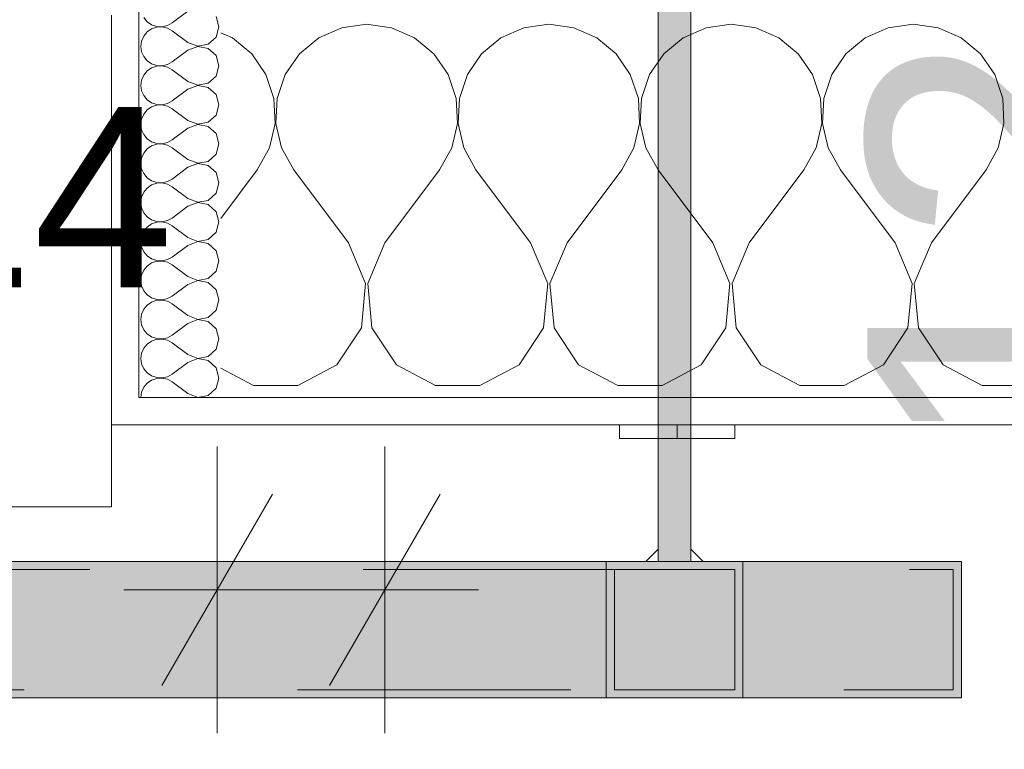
# Model space of a CAD drawing. Header units: metres. Extents: x -4 to 100, y -11 to 17.
# Tile 307 of 656: x 35.806 to 36.167, y -0.274 to -0.007. Entities that reach past the tile are written whole.
import ezdxf

# ---------------------------------------------------------------- set-up
doc = ezdxf.new("R2010")
doc.units = ezdxf.units.M
doc.header["$MEASUREMENT"] = 0
for name, pattern in [('Punktlinie eng', [0.0375, 0.0125, -0.025]), ('Strichlinie eng', [0.115, 0.075, -0.04]), ('Wipeout_Contour', [1, 0, -1])]:
    doc.linetypes.add(name, pattern=pattern)
for name, color, linetype in [('152 - Bemaßung_ Beschriftung.Ausbau', 7, 'Continuous'), ('604 - Struktur.Wand Aussen', 7, 'Continuous'), ('606 - Struktur.Wand Innen Ausbau', 7, 'Continuous'), ('Neubau_301 - Elemente.Linie', 7, 'Continuous')]:
    doc.layers.add(name, color=color, linetype=linetype)
doc.styles.add('ERSTELLTER_STIL_2', font='txt')
doc.dimstyles.new('ERSTELLTER_STIL__3', dxfattribs={"dimtxt": 0.1, "dimasz": 0.0532, "dimexe": 0.18, "dimexo": 0.0625, "dimgap": 0, "dimtad": 1, "dimzin": 0, "dimdsep": 46, "dimtxsty": 'ERSTELLTER_STIL_2', "dimblk": 'ARROWHEAD_2', "dimblk1": 'ARROWHEAD_2', "dimblk2": 'ARROWHEAD_2', "dimcen": 0.09, "dimse1": 1, "dimse2": 1, "dimclrd": 7, "dimclre": 7, "dimclrt": 7, "dimazin": 0, "dimtfac": 1, "dimtdec": 4, "dimtmove": 0, "dimatfit": 3, "dimfxl": 1, "dimtolj": 1, "dimtzin": 0, "dimarcsym": 0})
doc.dimstyles.new('ERSTELLTER_STIL__4', dxfattribs={"dimtxt": 0.1, "dimasz": 0.0532, "dimexe": 0.18, "dimexo": 0.0625, "dimgap": 0, "dimtad": 1, "dimzin": 0, "dimdsep": 46, "dimtxsty": 'ERSTELLTER_STIL_2', "dimblk": 'ARROWHEAD_2', "dimblk1": 'ARROWHEAD_2', "dimblk2": 'ARROWHEAD_2', "dimcen": 0.09, "dimse1": 1, "dimse2": 1, "dimclrd": 7, "dimclre": 7, "dimclrt": 7, "dimazin": 0, "dimtfac": 1, "dimtdec": 4, "dimtmove": 2, "dimatfit": 3, "dimfxl": 1, "dimtolj": 1, "dimtzin": 0, "dimarcsym": 0})
doc.dimstyles.new('ERSTELLTER_STIL__5', dxfattribs={"dimtxt": 0.1, "dimasz": 0.0532, "dimexe": 0.18, "dimexo": 0.0625, "dimgap": 0, "dimtad": 1, "dimtih": 1, "dimtoh": 1, "dimzin": 0, "dimdsep": 46, "dimtxsty": 'ERSTELLTER_STIL_2', "dimblk": 'ARROWHEAD_2', "dimblk1": 'ARROWHEAD_2', "dimblk2": 'ARROWHEAD_2', "dimcen": 0.09, "dimse1": 1, "dimse2": 1, "dimclrd": 7, "dimclre": 7, "dimclrt": 7, "dimazin": 0, "dimtfac": 1, "dimtdec": 4, "dimtmove": 0, "dimatfit": 3, "dimfxl": 1, "dimtolj": 1, "dimtzin": 0, "dimarcsym": 0})
doc.dimstyles.new('ERSTELLTER_STIL__8', dxfattribs={"dimtxt": 0.18, "dimasz": 0.03648, "dimexe": 0.18, "dimexo": 0.0625, "dimgap": 0, "dimtad": 0, "dimtih": 1, "dimtoh": 1, "dimdec": 4, "dimzin": 0, "dimdsep": 46, "dimcen": 0.09, "dimadec": 0, "dimazin": 0, "dimtfac": 1, "dimtdec": 4, "dimtmove": 0, "dimatfit": 3, "dimldrblk": 'ARROWHEAD_11', "dimfxl": 1, "dimtolj": 1, "dimtzin": 0, "dimarcsym": 0})
pattern_1 = [(0, (0, 0), (0, 0.08660254), [0, -0.05]), (0, (0.025, 0.0433), (0, 0.08660254), [0, -0.05])]

# ---------------------------------------------------------------- blocks, each defined once
blk = doc.blocks.new('*X127')
at = {"layer": '604 - Struktur.Wand Aussen', "color": 7, "linetype": 'Continuous', "lineweight": 5}
for p, q in [((35.92422, -0.0096), (35.91581, -0.01331)), ((35.93333, -0.00833), (35.92422, -0.0096)), ((35.94244, -0.0096), (35.93333, -0.00833)), ((35.95086, -0.01331), (35.94244, -0.0096)), ((35.99089, -0.0096), (35.98248, -0.01331)), ((36, -0.00833), (35.99089, -0.0096)), ((36.00911, -0.0096), (36, -0.00833)), ((36.01752, -0.01331), (36.00911, -0.0096)), ((36.05756, -0.0096), (36.04914, -0.01331)), ((36.06667, -0.00833), (36.05756, -0.0096)), ((36.07578, -0.0096), (36.06667, -0.00833)), ((36.08419, -0.01331), (36.07578, -0.0096)), ((36.12422, -0.0096), (36.11581, -0.01331)), ((36.13333, -0.00833), (36.12422, -0.0096)), ((36.14244, -0.0096), (36.13333, -0.00833)), ((36.15086, -0.01331), (36.14244, -0.0096)), ((35.88419, -0.01331), (35.88, -0.01146)), ((35.89127, -0.01918), (35.88419, -0.01331)), ((35.91581, -0.01331), (35.90873, -0.01918)), ((35.95794, -0.01918), (35.95086, -0.01331)), ((35.98248, -0.01331), (35.97539, -0.01918)), ((36.02461, -0.01918), (36.01752, -0.01331)), ((36.04914, -0.01331), (36.04206, -0.01918)), ((36.09127, -0.01918), (36.08419, -0.01331)), ((36.11581, -0.01331), (36.10873, -0.01918)), ((36.15794, -0.01918), (36.15086, -0.01331)), ((35.89648, -0.02676), (35.89127, -0.01918)), ((35.90873, -0.01918), (35.90352, -0.02676)), ((35.96315, -0.02676), (35.95794, -0.01918)), ((35.97539, -0.01918), (35.97019, -0.02676)), ((36.02981, -0.02676), (36.02461, -0.01918)), ((36.04206, -0.01918), (36.03685, -0.02676)), ((36.09648, -0.02676), (36.09127, -0.01918)), ((36.10873, -0.01918), (36.10352, -0.02676)), ((36.16315, -0.02676), (36.15794, -0.01918)), ((35.89942, -0.03547), (35.89648, -0.02676)), ((35.90352, -0.02676), (35.90058, -0.03547)), ((35.96609, -0.03547), (35.96315, -0.02676)), ((35.97019, -0.02676), (35.96725, -0.03547)), ((36.03275, -0.03547), (36.02981, -0.02676)), ((36.03685, -0.02676), (36.03391, -0.03547)), ((36.09942, -0.03547), (36.09648, -0.02676)), ((36.10352, -0.02676), (36.10058, -0.03547)), ((36.16609, -0.03547), (36.16315, -0.02676)), ((35.89987, -0.04466), (35.89942, -0.03547)), ((35.90058, -0.03547), (35.90013, -0.04466)), ((35.96653, -0.04466), (35.96609, -0.03547)), ((35.96725, -0.03547), (35.9668, -0.04466)), ((36.0332, -0.04466), (36.03275, -0.03547)), ((36.03391, -0.03547), (36.03347, -0.04466)), ((36.09987, -0.04466), (36.09942, -0.03547)), ((36.10058, -0.03547), (36.10013, -0.04466)), ((36.16653, -0.04466), (36.16609, -0.03547)), ((35.89778, -0.05362), (35.89987, -0.04466)), ((35.90013, -0.04466), (35.90222, -0.05362)), ((35.96445, -0.05362), (35.96653, -0.04466)), ((35.9668, -0.04466), (35.96888, -0.05362)), ((36.03112, -0.05362), (36.0332, -0.04466)), ((36.03347, -0.04466), (36.03555, -0.05362)), ((36.09778, -0.05362), (36.09987, -0.04466)), ((36.10013, -0.04466), (36.10222, -0.05362)), ((36.16445, -0.05362), (36.16653, -0.04466)), ((35.89333, -0.06167), (35.89778, -0.05362)), ((35.90222, -0.05362), (35.90667, -0.06167)), ((35.96, -0.06167), (35.96445, -0.05362)), ((35.96888, -0.05362), (35.97333, -0.06167)), ((36.02667, -0.06167), (36.03112, -0.05362)), ((36.03555, -0.05362), (36.04, -0.06167)), ((36.09333, -0.06167), (36.09778, -0.05362)), ((36.10222, -0.05362), (36.10667, -0.06167)), ((36.16, -0.06167), (36.16445, -0.05362)), ((35.88, -0.07944), (35.89333, -0.06167)), ((35.92667, -0.08833), (35.90667, -0.06167)), ((35.94, -0.08833), (35.96, -0.06167)), ((35.99333, -0.08833), (35.97333, -0.06167)), ((36.00667, -0.08833), (36.02667, -0.06167)), ((36.06, -0.08833), (36.04, -0.06167)), ((36.07333, -0.08833), (36.09333, -0.06167)), ((36.12667, -0.08833), (36.10667, -0.06167)), ((36.14, -0.08833), (36.16, -0.06167)), ((35.93295, -0.1033), (35.92667, -0.08833)), ((35.94, -0.08833), (35.93371, -0.1033)), ((35.99962, -0.1033), (35.99333, -0.08833)), ((36.00667, -0.08833), (36.00038, -0.1033)), ((36.06629, -0.1033), (36.06, -0.08833)), ((36.07333, -0.08833), (36.06705, -0.1033)), ((36.13295, -0.1033), (36.12667, -0.08833)), ((36.14, -0.08833), (36.13371, -0.1033)), ((35.93142, -0.11947), (35.93295, -0.1033)), ((35.93371, -0.1033), (35.93525, -0.11947)), ((35.99808, -0.11947), (35.99962, -0.1033)), ((36.00038, -0.1033), (36.00192, -0.11947)), ((36.06475, -0.11947), (36.06629, -0.1033)), ((36.06705, -0.1033), (36.06858, -0.11947)), ((36.13142, -0.11947), (36.13295, -0.1033)), ((36.13371, -0.1033), (36.13525, -0.11947)), ((35.92243, -0.13299), (35.93142, -0.11947)), ((35.93525, -0.11947), (35.94424, -0.13299)), ((35.9891, -0.13299), (35.99808, -0.11947)), ((36.00192, -0.11947), (36.0109, -0.13299)), ((36.05576, -0.13299), (36.06475, -0.11947)), ((36.06858, -0.11947), (36.07757, -0.13299)), ((36.12243, -0.13299), (36.13142, -0.11947)), ((36.13525, -0.11947), (36.14424, -0.13299)), ((35.90812, -0.14066), (35.92243, -0.13299)), ((35.94424, -0.13299), (35.95855, -0.14066)), ((35.97479, -0.14066), (35.9891, -0.13299)), ((36.0109, -0.13299), (36.02521, -0.14066)), ((36.04145, -0.14066), (36.05576, -0.13299)), ((36.07757, -0.13299), (36.09188, -0.14066)), ((36.10812, -0.14066), (36.12243, -0.13299)), ((36.14424, -0.13299), (36.15855, -0.14066)), ((35.88, -0.13429), (35.89188, -0.14066)), ((35.89188, -0.14066), (35.90812, -0.14066)), ((35.95855, -0.14066), (35.97479, -0.14066)), ((36.02521, -0.14066), (36.04145, -0.14066)), ((36.09188, -0.14066), (36.10812, -0.14066)), ((36.15855, -0.14066), (36.17479, -0.14066))]:
    blk.add_line(p, q, dxfattribs=at)
blk = doc.blocks.new('*X136')
at = {"layer": '604 - Struktur.Wand Aussen', "color": 7, "linetype": 'Continuous', "lineweight": 5}
for p, q in [((35.86786, -0.00357), (35.86214, -0.00786)), ((35.85178, -0.0059), (35.85304, -0.00742)), ((35.87929, -0.00929), (35.87822, -0.00553)), ((35.85304, -0.00742), (35.85466, -0.00853)), ((35.85466, -0.01004), (35.85304, -0.01116)), ((35.85466, -0.00853), (35.85653, -0.00916)), ((35.85653, -0.00941), (35.85466, -0.01004)), ((35.85653, -0.00916), (35.8585, -0.00926)), ((35.8585, -0.00931), (35.85653, -0.00941)), ((35.8585, -0.00926), (35.86042, -0.00881)), ((35.86042, -0.00976), (35.8585, -0.00931)), ((35.86042, -0.00881), (35.86214, -0.00786)), ((35.86214, -0.01071), (35.86042, -0.00976)), ((35.86786, -0.015), (35.86214, -0.01071)), ((35.87822, -0.01304), (35.87929, -0.00929)), ((35.85178, -0.01267), (35.85099, -0.01448)), ((35.85304, -0.01116), (35.85178, -0.01267)), ((35.87534, -0.01567), (35.87822, -0.01304)), ((35.85099, -0.01448), (35.85071, -0.01643)), ((35.85071, -0.01643), (35.85099, -0.01838)), ((35.86786, -0.01786), (35.86214, -0.02214)), ((35.86786, -0.015), (35.8715, -0.0164)), ((35.8715, -0.01646), (35.86786, -0.01786)), ((35.8715, -0.0164), (35.87534, -0.01567)), ((35.87534, -0.01718), (35.8715, -0.01646)), ((35.87822, -0.01982), (35.87534, -0.01718)), ((35.85099, -0.01838), (35.85178, -0.02018)), ((35.85178, -0.02018), (35.85304, -0.0217)), ((35.87929, -0.02357), (35.87822, -0.01982)), ((35.85304, -0.0217), (35.85466, -0.02282)), ((35.85466, -0.02433), (35.85304, -0.02544)), ((35.85466, -0.02282), (35.85653, -0.02345)), ((35.85653, -0.0237), (35.85466, -0.02433)), ((35.85653, -0.02345), (35.8585, -0.02354)), ((35.8585, -0.0236), (35.85653, -0.0237)), ((35.8585, -0.02354), (35.86042, -0.0231)), ((35.86042, -0.02405), (35.8585, -0.0236)), ((35.86042, -0.0231), (35.86214, -0.02214)), ((35.86214, -0.025), (35.86042, -0.02405)), ((35.86786, -0.02929), (35.86214, -0.025)), ((35.87822, -0.02733), (35.87929, -0.02357)), ((35.85099, -0.02876), (35.85071, -0.03071)), ((35.85178, -0.02696), (35.85099, -0.02876)), ((35.85304, -0.02544), (35.85178, -0.02696)), ((35.87534, -0.02996), (35.87822, -0.02733)), ((35.85071, -0.03071), (35.85099, -0.03267)), ((35.86786, -0.03214), (35.86214, -0.03643)), ((35.86786, -0.02929), (35.8715, -0.03069)), ((35.8715, -0.03074), (35.86786, -0.03214)), ((35.8715, -0.03069), (35.87534, -0.02996)), ((35.87534, -0.03147), (35.8715, -0.03074)), ((35.87822, -0.0341), (35.87534, -0.03147)), ((35.85099, -0.03267), (35.85178, -0.03447)), ((35.85178, -0.03447), (35.85304, -0.03599)), ((35.85304, -0.03599), (35.85466, -0.0371)), ((35.87929, -0.03786), (35.87822, -0.0341)), ((35.85466, -0.03861), (35.85304, -0.03973)), ((35.85466, -0.0371), (35.85653, -0.03773)), ((35.85653, -0.03798), (35.85466, -0.03861)), ((35.85653, -0.03773), (35.8585, -0.03783)), ((35.8585, -0.03789), (35.85653, -0.03798)), ((35.8585, -0.03783), (35.86042, -0.03738)), ((35.86042, -0.03833), (35.8585, -0.03789)), ((35.86042, -0.03738), (35.86214, -0.03643)), ((35.86214, -0.03929), (35.86042, -0.03833)), ((35.86786, -0.04357), (35.86214, -0.03929)), ((35.87822, -0.04161), (35.87929, -0.03786)), ((35.85099, -0.04305), (35.85071, -0.045)), ((35.85178, -0.04124), (35.85099, -0.04305)), ((35.85304, -0.03973), (35.85178, -0.04124)), ((35.87534, -0.04425), (35.87822, -0.04161)), ((35.85071, -0.045), (35.85099, -0.04695)), ((35.86786, -0.04643), (35.86214, -0.05071)), ((35.86786, -0.04357), (35.8715, -0.04497)), ((35.8715, -0.04503), (35.86786, -0.04643)), ((35.8715, -0.04497), (35.87534, -0.04425)), ((35.87534, -0.04575), (35.8715, -0.04503)), ((35.87822, -0.04839), (35.87534, -0.04575)), ((35.85099, -0.04695), (35.85178, -0.04876)), ((35.85178, -0.04876), (35.85304, -0.05027)), ((35.85304, -0.05027), (35.85466, -0.05139)), ((35.87929, -0.05214), (35.87822, -0.04839)), ((35.85304, -0.05401), (35.85178, -0.05553)), ((35.85466, -0.0529), (35.85304, -0.05401)), ((35.85466, -0.05139), (35.85653, -0.05202)), ((35.85653, -0.05227), (35.85466, -0.0529)), ((35.85653, -0.05202), (35.8585, -0.05211)), ((35.8585, -0.05217), (35.85653, -0.05227)), ((35.8585, -0.05211), (35.86042, -0.05167)), ((35.86042, -0.05262), (35.8585, -0.05217)), ((35.86042, -0.05167), (35.86214, -0.05071)), ((35.86214, -0.05357), (35.86042, -0.05262)), ((35.86786, -0.05786), (35.86214, -0.05357)), ((35.87822, -0.0559), (35.87929, -0.05214)), ((35.85099, -0.05733), (35.85071, -0.05929)), ((35.85178, -0.05553), (35.85099, -0.05733)), ((35.87534, -0.05853), (35.87822, -0.0559)), ((35.85071, -0.05929), (35.85099, -0.06124)), ((35.85099, -0.06124), (35.85178, -0.06304)), ((35.86786, -0.06071), (35.86214, -0.065)), ((35.86786, -0.05786), (35.8715, -0.05926)), ((35.8715, -0.05931), (35.86786, -0.06071)), ((35.8715, -0.05926), (35.87534, -0.05853)), ((35.87534, -0.06004), (35.8715, -0.05931)), ((35.87822, -0.06267), (35.87534, -0.06004)), ((35.85178, -0.06304), (35.85304, -0.06456)), ((35.85304, -0.06456), (35.85466, -0.06567)), ((35.87929, -0.06643), (35.87822, -0.06267)), ((35.85304, -0.0683), (35.85178, -0.06982)), ((35.85466, -0.06718), (35.85304, -0.0683)), ((35.85466, -0.06567), (35.85653, -0.0663)), ((35.85653, -0.06655), (35.85466, -0.06718)), ((35.85653, -0.0663), (35.8585, -0.0664)), ((35.8585, -0.06646), (35.85653, -0.06655)), ((35.8585, -0.0664), (35.86042, -0.06595)), ((35.86042, -0.0669), (35.8585, -0.06646)), ((35.86042, -0.06595), (35.86214, -0.065)), ((35.86214, -0.06786), (35.86042, -0.0669)), ((35.86786, -0.07214), (35.86214, -0.06786)), ((35.87822, -0.07018), (35.87929, -0.06643)), ((35.85099, -0.07162), (35.85071, -0.07357)), ((35.85178, -0.06982), (35.85099, -0.07162)), ((35.87534, -0.07282), (35.87822, -0.07018)), ((35.85071, -0.07357), (35.85099, -0.07552)), ((35.85099, -0.07552), (35.85178, -0.07733)), ((35.86786, -0.075), (35.86214, -0.07929)), ((35.86786, -0.07214), (35.8715, -0.07354)), ((35.8715, -0.0736), (35.86786, -0.075)), ((35.8715, -0.07354), (35.87534, -0.07282)), ((35.87534, -0.07433), (35.8715, -0.0736)), ((35.87822, -0.07696), (35.87534, -0.07433)), ((35.85178, -0.07733), (35.85304, -0.07884)), ((35.85304, -0.07884), (35.85466, -0.07996)), ((35.87929, -0.08071), (35.87822, -0.07696)), ((35.85304, -0.08258), (35.85178, -0.0841)), ((35.85466, -0.08147), (35.85304, -0.08258)), ((35.85466, -0.07996), (35.85653, -0.08059)), ((35.85653, -0.08084), (35.85466, -0.08147)), ((35.85653, -0.08059), (35.8585, -0.08069)), ((35.8585, -0.08074), (35.85653, -0.08084)), ((35.8585, -0.08069), (35.86042, -0.08024)), ((35.86042, -0.08119), (35.8585, -0.08074)), ((35.86042, -0.08024), (35.86214, -0.07929)), ((35.86214, -0.08214), (35.86042, -0.08119)), ((35.86786, -0.08643), (35.86214, -0.08214)), ((35.87822, -0.08447), (35.87929, -0.08071)), ((35.85099, -0.08591), (35.85071, -0.08786)), ((35.85178, -0.0841), (35.85099, -0.08591)), ((35.86786, -0.08643), (35.8715, -0.08783)), ((35.87534, -0.0871), (35.87822, -0.08447)), ((35.85071, -0.08786), (35.85099, -0.08981)), ((35.85099, -0.08981), (35.85178, -0.09161)), ((35.86786, -0.08929), (35.86214, -0.09357)), ((35.8715, -0.08789), (35.86786, -0.08929)), ((35.8715, -0.08783), (35.87534, -0.0871)), ((35.87534, -0.08861), (35.8715, -0.08789)), ((35.87822, -0.09124), (35.87534, -0.08861)), ((35.85178, -0.09161), (35.85304, -0.09313)), ((35.85304, -0.09313), (35.85466, -0.09425)), ((35.86042, -0.09453), (35.86214, -0.09357)), ((35.87929, -0.095), (35.87822, -0.09124)), ((35.85304, -0.09687), (35.85178, -0.09839)), ((35.85466, -0.09575), (35.85304, -0.09687)), ((35.85466, -0.09425), (35.85653, -0.09488)), ((35.85653, -0.09512), (35.85466, -0.09575)), ((35.85653, -0.09488), (35.8585, -0.09497)), ((35.8585, -0.09503), (35.85653, -0.09512)), ((35.8585, -0.09497), (35.86042, -0.09453)), ((35.86042, -0.09547), (35.8585, -0.09503)), ((35.86214, -0.09643), (35.86042, -0.09547)), ((35.86786, -0.10071), (35.86214, -0.09643)), ((35.87822, -0.09876), (35.87929, -0.095)), ((35.85099, -0.10019), (35.85071, -0.10214)), ((35.85178, -0.09839), (35.85099, -0.10019)), ((35.86786, -0.10071), (35.8715, -0.10211)), ((35.87534, -0.10139), (35.87822, -0.09876)), ((35.85071, -0.10214), (35.85099, -0.10409)), ((35.85099, -0.10409), (35.85178, -0.1059)), ((35.86786, -0.10357), (35.86214, -0.10786)), ((35.8715, -0.10217), (35.86786, -0.10357)), ((35.8715, -0.10211), (35.87534, -0.10139)), ((35.87534, -0.1029), (35.8715, -0.10217)), ((35.87822, -0.10553), (35.87534, -0.1029)), ((35.85178, -0.1059), (35.85304, -0.10742)), ((35.85304, -0.10742), (35.85466, -0.10853)), ((35.86042, -0.10881), (35.86214, -0.10786)), ((35.87929, -0.10929), (35.87822, -0.10553)), ((35.85304, -0.11116), (35.85178, -0.11267)), ((35.85466, -0.11004), (35.85304, -0.11116)), ((35.85466, -0.10853), (35.85653, -0.10916)), ((35.85653, -0.10941), (35.85466, -0.11004)), ((35.85653, -0.10916), (35.8585, -0.10926)), ((35.8585, -0.10931), (35.85653, -0.10941)), ((35.8585, -0.10926), (35.86042, -0.10881)), ((35.86042, -0.10976), (35.8585, -0.10931)), ((35.86214, -0.11071), (35.86042, -0.10976)), ((35.86786, -0.115), (35.86214, -0.11071)), ((35.87822, -0.11304), (35.87929, -0.10929)), ((35.85099, -0.11448), (35.85071, -0.11643)), ((35.85178, -0.11267), (35.85099, -0.11448)), ((35.86786, -0.115), (35.8715, -0.1164)), ((35.87534, -0.11567), (35.87822, -0.11304)), ((35.85071, -0.11643), (35.85099, -0.11838)), ((35.85099, -0.11838), (35.85178, -0.12018)), ((35.86786, -0.11786), (35.86214, -0.12214)), ((35.8715, -0.11646), (35.86786, -0.11786)), ((35.8715, -0.1164), (35.87534, -0.11567)), ((35.87534, -0.11718), (35.8715, -0.11646)), ((35.87822, -0.11982), (35.87534, -0.11718)), ((35.85178, -0.12018), (35.85304, -0.1217)), ((35.85304, -0.1217), (35.85466, -0.12282)), ((35.86042, -0.1231), (35.86214, -0.12214)), ((35.87929, -0.12357), (35.87822, -0.11982)), ((35.85304, -0.12544), (35.85178, -0.12696)), ((35.85466, -0.12433), (35.85304, -0.12544)), ((35.85466, -0.12282), (35.85653, -0.12345)), ((35.85653, -0.1237), (35.85466, -0.12433)), ((35.85653, -0.12345), (35.8585, -0.12354)), ((35.8585, -0.1236), (35.85653, -0.1237)), ((35.8585, -0.12354), (35.86042, -0.1231)), ((35.86042, -0.12405), (35.8585, -0.1236)), ((35.86214, -0.125), (35.86042, -0.12405)), ((35.86786, -0.12929), (35.86214, -0.125)), ((35.87822, -0.12733), (35.87929, -0.12357)), ((35.85099, -0.12876), (35.85071, -0.13071)), ((35.85178, -0.12696), (35.85099, -0.12876)), ((35.86786, -0.12929), (35.8715, -0.13069)), ((35.87534, -0.12996), (35.87822, -0.12733)), ((35.85071, -0.13071), (35.85099, -0.13267)), ((35.85099, -0.13267), (35.85178, -0.13447)), ((35.86786, -0.13214), (35.86214, -0.13643)), ((35.8715, -0.13074), (35.86786, -0.13214)), ((35.8715, -0.13069), (35.87534, -0.12996)), ((35.87534, -0.13147), (35.8715, -0.13074)), ((35.87822, -0.1341), (35.87534, -0.13147)), ((35.85178, -0.13447), (35.85304, -0.13599)), ((35.85304, -0.13599), (35.85466, -0.1371)), ((35.86042, -0.13738), (35.86214, -0.13643)), ((35.87929, -0.13786), (35.87822, -0.1341)), ((35.85304, -0.13973), (35.85178, -0.14124)), ((35.85466, -0.13861), (35.85304, -0.13973)), ((35.85466, -0.1371), (35.85653, -0.13773)), ((35.85653, -0.13798), (35.85466, -0.13861)), ((35.85653, -0.13773), (35.8585, -0.13783)), ((35.8585, -0.13789), (35.85653, -0.13798)), ((35.8585, -0.13783), (35.86042, -0.13738)), ((35.86042, -0.13833), (35.8585, -0.13789)), ((35.86214, -0.13929), (35.86042, -0.13833)), ((35.86786, -0.14357), (35.86214, -0.13929)), ((35.87822, -0.14161), (35.87929, -0.13786)), ((35.85099, -0.14305), (35.85071, -0.145)), ((35.85178, -0.14124), (35.85099, -0.14305)), ((35.86786, -0.14357), (35.8715, -0.14497)), ((35.87534, -0.14425), (35.87822, -0.14161)), ((35.8715, -0.14497), (35.87534, -0.14425))]:
    blk.add_line(p, q, dxfattribs=at)
blk = doc.blocks.new('*D221')
at = {"layer": '152 - Bemaßung_ Beschriftung.Ausbau', "color": 7, "linetype": 'Continuous', "lineweight": 5}
for p, q in [((36.20155, 0.02521), (36.27155, -0.01521)), ((36.23655, -0.02923), (36.23655, 0.005))]:
    blk.add_line(p, q, dxfattribs=at)
at = {"layer": '152 - Bemaßung_ Beschriftung.Ausbau', "color": 7, "lineweight": 5, "insert": (36.21655, -0.167), "char_height": 0.1, "attachment_point": 7, "rotation": 90, "style": 'ERSTELLTER_STIL_2'}
blk.add_mtext('\\A1;{\\pql;\\fArial|b0|i0|c0|p38;12}', dxfattribs=at)
blk = doc.blocks.new('ARROWHEAD_2')
at = {"color": 0, "linetype": 'Continuous', "lineweight": 0}
for p, q in [((-0.3781, -0.655), (0.3781, 0.655)), ((0, 0), (-1, 0))]:
    blk.add_line(p, q, dxfattribs=at)
blk = doc.blocks.new('*D222')
at = {"layer": '152 - Bemaßung_ Beschriftung.Ausbau', "color": 7, "linetype": 'Continuous', "lineweight": 5}
for p, q in [((36.20155, 0.02521), (36.27155, -0.01521)), ((36.23655, -0.02923), (36.23655, 0.005))]:
    blk.add_line(p, q, dxfattribs=at)
blk = doc.blocks.new('*D223')
at = {"layer": '152 - Bemaßung_ Beschriftung.Ausbau', "color": 7, "linetype": 'Continuous', "lineweight": 5}
for p, q in [((36.20155, 0.14521), (36.27155, 0.10479)), ((36.28905, 0.125), (36.18405, 0.125)), ((36.23655, 0.005), (36.23655, 0.125)), ((36.20155, 0.02521), (36.27155, -0.01521)), ((36.28905, 0.005), (36.18405, 0.005)), ((36.23655, -0.02923), (36.23655, 0.005))]:
    blk.add_line(p, q, dxfattribs=at)
blk = doc.blocks.new('*D227')
at = {"layer": '152 - Bemaßung_ Beschriftung.Ausbau', "color": 7, "linetype": 'Continuous', "lineweight": 5}
for p, q in [((35.87865, -0.26789), (35.87865, -0.16289)), ((35.94, -0.26789), (35.94, -0.16289)), ((35.89885, -0.18039), (35.85844, -0.25039)), ((35.91979, -0.25039), (35.96021, -0.18039)), ((35.84442, -0.21539), (35.87865, -0.21539)), ((35.87865, -0.21539), (35.94, -0.21539)), ((35.94, -0.21539), (35.97423, -0.21539))]:
    blk.add_line(p, q, dxfattribs=at)
at = {"layer": '152 - Bemaßung_ Beschriftung.Ausbau', "color": 7, "lineweight": 5, "insert": (35.68236, -0.19704), "char_height": 0.1, "attachment_point": 7, "style": 'ERSTELLTER_STIL_2'}
blk.add_mtext('\\A1;{\\pql;\\fArial|b0|i0|c0|p38;6\\fArial|b0|i0|c0|p38;\\A1{\\H.66x;\\S14^  ;}}', dxfattribs=at)
blk = doc.blocks.new('ARROWHEAD_11')
at = {"color": 0, "linetype": 'Continuous', "lineweight": 0}
blk.add_line((0, 0), (-1, 0), dxfattribs=at)
at = {"color": 0, "linetype": 'Continuous', "lineweight": 0, "const_width": 0.25, "flags": 128}
blk.add_lwpolyline([(-0.125, 0, 1), (0.125, 0, 1)], format="xyb", close=True, dxfattribs=at)
blk = doc.blocks.new('*D460')
at = {"layer": '152 - Bemaßung_ Beschriftung.Ausbau', "color": 7, "linetype": 'Continuous', "lineweight": 5}
for p, q in [((33.54, -4.1125), (33.54, -4.0075)), ((32.36021, -4.025), (32.31979, -4.095)), ((33.56021, -4.025), (33.51979, -4.095)), ((32.34, -4.06), (33.54, -4.06)), ((33.54, -4.06), (35.94, -4.06))]:
    blk.add_line(p, q, dxfattribs=at)
at = {"layer": '152 - Bemaßung_ Beschriftung.Ausbau', "color": 7, "lineweight": 5, "insert": (32.80697, -4.04), "char_height": 0.1, "attachment_point": 7, "style": 'ERSTELLTER_STIL_2'}
blk.add_mtext('\\A1;{\\pql;\\fArial|b0|i0|c0|p38;1,20}', dxfattribs=at)
blk = doc.blocks.new('*D461')
at = {"layer": '152 - Bemaßung_ Beschriftung.Ausbau', "color": 7, "linetype": 'Continuous', "lineweight": 5}
for p, q in [((35.94, -4.1125), (35.94, -4.0075)), ((33.56021, -4.025), (33.51979, -4.095)), ((35.96021, -4.025), (35.91979, -4.095)), ((33.54, -4.06), (35.94, -4.06)), ((35.94, -4.06), (37.14, -4.06))]:
    blk.add_line(p, q, dxfattribs=at)
at = {"layer": '152 - Bemaßung_ Beschriftung.Ausbau', "color": 7, "lineweight": 5, "char_height": 0.1, "attachment_point": 7, "style": 'ERSTELLTER_STIL_2'}
for s, insert in [('\\A1;{\\pql;\\fArial|b0|i0|c0|p38;2,40}', (34.60697, -4.04)), ('\\A1;{\\pql;\\fArial|b0|i0|c0|p38;2,01}', (34.60697, -4.18))]:
    blk.add_mtext(s, dxfattribs=dict(at, insert=insert))
blk = doc.blocks.new('*D462')
at = {"layer": '152 - Bemaßung_ Beschriftung.Ausbau', "color": 7, "linetype": 'Continuous', "lineweight": 5}
for p, q in [((37.14, -4.1125), (37.14, -4.0075)), ((35.96021, -4.025), (35.91979, -4.095)), ((37.16021, -4.025), (37.11979, -4.095)), ((35.94, -4.06), (37.14, -4.06)), ((37.14, -4.06), (39.54, -4.06))]:
    blk.add_line(p, q, dxfattribs=at)
at = {"layer": '152 - Bemaßung_ Beschriftung.Ausbau', "color": 7, "lineweight": 5, "insert": (36.40697, -4.04), "char_height": 0.1, "attachment_point": 7, "style": 'ERSTELLTER_STIL_2'}
blk.add_mtext('\\A1;{\\pql;\\fArial|b0|i0|c0|p38;1,20}', dxfattribs=at)
blk = doc.blocks.new('*D494')
at = {"layer": '152 - Bemaßung_ Beschriftung.Ausbau', "color": 7, "linetype": 'Continuous', "lineweight": 5}
for p, q in [((29.41997, -4.6125), (29.41997, -4.5075)), ((29.28018, -4.525), (29.23977, -4.595)), ((29.44018, -4.525), (29.39977, -4.595)), ((29.25997, -4.56), (29.41997, -4.56)), ((29.41997, -4.56), (36.45999, -4.56))]:
    blk.add_line(p, q, dxfattribs=at)
blk = doc.blocks.new('*D495')
at = {"layer": '152 - Bemaßung_ Beschriftung.Ausbau', "color": 7, "linetype": 'Continuous', "lineweight": 5}
for p, q in [((36.45999, -4.6125), (36.45999, -4.5075)), ((29.44018, -4.525), (29.39977, -4.595)), ((36.4802, -4.525), (36.43978, -4.595)), ((29.41997, -4.56), (36.45999, -4.56)), ((36.45999, -4.56), (36.59999, -4.56))]:
    blk.add_line(p, q, dxfattribs=at)
at = {"layer": '152 - Bemaßung_ Beschriftung.Ausbau', "color": 7, "lineweight": 5, "char_height": 0.1, "attachment_point": 7, "style": 'ERSTELLTER_STIL_2'}
for s, insert in [('\\A1;{\\pql;\\fArial|b0|i0|c0|p38;7,04}', (32.73107, -4.54)), ('\\A1;{\\pql;\\fArial|b0|i0|c0|p38;14}', (36.28799, -4.54))]:
    blk.add_mtext(s, dxfattribs=dict(at, insert=insert))
blk = doc.blocks.new('*D539')
at = {"layer": '152 - Bemaßung_ Beschriftung.Ausbau', "color": 7, "linetype": 'Continuous', "lineweight": 5}
for p, q in [((33.07999, -5.1125), (33.07999, -5.0075)), ((32.8002, -5.025), (32.75978, -5.095)), ((33.1002, -5.025), (33.05978, -5.095)), ((32.77999, -5.06), (33.07999, -5.06)), ((33.07999, -5.06), (36.37999, -5.06))]:
    blk.add_line(p, q, dxfattribs=at)
at = {"layer": '152 - Bemaßung_ Beschriftung.Ausbau', "color": 7, "lineweight": 5, "insert": (32.8541, -5.04), "char_height": 0.1, "attachment_point": 7, "style": 'ERSTELLTER_STIL_2'}
blk.add_mtext('\\A1;{\\pql;\\fArial|b0|i0|c0|p38;30}', dxfattribs=at)
blk = doc.blocks.new('*D540')
at = {"layer": '152 - Bemaßung_ Beschriftung.Ausbau', "color": 7, "linetype": 'Continuous', "lineweight": 5}
for p, q in [((36.37999, -5.1125), (36.37999, -5.0075)), ((33.1002, -5.025), (33.05978, -5.095)), ((36.4002, -5.025), (36.35978, -5.095)), ((33.07999, -5.06), (36.37999, -5.06)), ((36.37999, -5.06), (36.67999, -5.06))]:
    blk.add_line(p, q, dxfattribs=at)
at = {"layer": '152 - Bemaßung_ Beschriftung.Ausbau', "color": 7, "lineweight": 5, "insert": (34.59696, -5.04), "char_height": 0.1, "attachment_point": 7, "style": 'ERSTELLTER_STIL_2'}
blk.add_mtext('\\A1;{\\pql;\\fArial|b0|i0|c0|p38;3,30}', dxfattribs=at)
blk = doc.blocks.new('*D562')
at = {"layer": '152 - Bemaßung_ Beschriftung.Ausbau', "color": 7, "linetype": 'Continuous', "lineweight": 5}
for p, q in [((-0.165, -6.1125), (-0.165, -6.0075)), ((62.42503, -6.1125), (62.42503, -6.0075)), ((-0.14479, -6.025), (-0.18521, -6.095)), ((62.40482, -6.095), (62.44523, -6.025)), ((-0.19923, -6.06), (-0.165, -6.06)), ((-0.165, -6.06), (62.42503, -6.06)), ((62.42503, -6.06), (62.45926, -6.06))]:
    blk.add_line(p, q, dxfattribs=at)
at = {"layer": '152 - Bemaßung_ Beschriftung.Ausbau', "color": 7, "lineweight": 5, "insert": (30.95904, -6.04), "char_height": 0.1, "attachment_point": 7, "style": 'ERSTELLTER_STIL_2'}
blk.add_mtext('\\A1;{\\pql;\\fArial|b0|i0|c0|p38;62,59}', dxfattribs=at)
blk = doc.blocks.new('*D712')
at = {"layer": '152 - Bemaßung_ Beschriftung.Ausbau', "color": 7, "linetype": 'Continuous', "lineweight": 5}
for p, q in [((45.74533, 0.02521), (45.81533, -0.01521)), ((45.78033, -0.07), (45.78033, 0.005)), ((45.74533, -0.04979), (45.81533, -0.09021)), ((45.83283, -0.07), (45.72783, -0.07))]:
    blk.add_line(p, q, dxfattribs=at)
at = {"color": 254, "linetype": 'Wipeout_Contour', "lineweight": 0, "ltscale": 182.403055}
blk.add_wipeout([(45.66937, -0.10529), (45.66937, 0.06354), (45.52651, 0.06354), (45.52651, -0.10529)], dxfattribs=at).dxf.layer = '152 - Bemaßung_ Beschriftung.Ausbau'
blk = doc.blocks.new('*D713')
at = {"layer": '152 - Bemaßung_ Beschriftung.Ausbau', "color": 7, "linetype": 'Continuous', "lineweight": 5}
for p, q in [((45.78033, 0.245), (45.78033, 3.72)), ((45.74533, 0.26521), (45.81533, 0.22479)), ((45.83283, 0.245), (45.72783, 0.245)), ((45.78033, 0.005), (45.78033, 0.245)), ((45.74533, 0.02521), (45.81533, -0.01521)), ((45.83283, 0.005), (45.72783, 0.005)), ((45.78033, -0.07), (45.78033, 0.005))]:
    blk.add_line(p, q, dxfattribs=at)
at = {"color": 254, "linetype": 'Wipeout_Contour', "lineweight": 0, "ltscale": 182.403055}
blk.add_wipeout([(45.66937, -0.10529), (45.66937, 0.06354), (45.52651, 0.06354), (45.52651, -0.10529)], dxfattribs=at).dxf.layer = '152 - Bemaßung_ Beschriftung.Ausbau'
at = {"color": 254, "linetype": 'Wipeout_Contour', "lineweight": 0, "ltscale": 182.853328}
blk.add_wipeout([(45.77908, 0.03036), (45.77908, 0.21964), (45.64158, 0.21964), (45.64158, 0.03036)], dxfattribs=at).dxf.layer = '152 - Bemaßung_ Beschriftung.Ausbau'
at = {"layer": '152 - Bemaßung_ Beschriftung.Ausbau', "color": 7, "lineweight": 5, "insert": (45.76033, 0.04911), "char_height": 0.1, "attachment_point": 7, "rotation": 90, "style": 'ERSTELLTER_STIL_2'}
blk.add_mtext('\\A1;{\\pql;\\fArial|b0|i0|c0|p38;24}', dxfattribs=at)
blk = doc.blocks.new('*D747')
at = {"layer": '152 - Bemaßung_ Beschriftung.Ausbau', "color": 7, "linetype": 'Continuous', "lineweight": 5}
for p, q in [((-0.165, -5.6125), (-0.165, -5.5075)), ((43.74, -5.6125), (43.74, -5.5075)), ((-0.14479, -5.525), (-0.18521, -5.595)), ((43.76021, -5.525), (43.71979, -5.595)), ((-0.19923, -5.56), (-0.165, -5.56)), ((-0.165, -5.56), (43.74, -5.56)), ((43.74, -5.56), (43.89, -5.56))]:
    blk.add_line(p, q, dxfattribs=at)
at = {"layer": '152 - Bemaßung_ Beschriftung.Ausbau', "color": 7, "lineweight": 5, "char_height": 0.1, "attachment_point": 7, "style": 'ERSTELLTER_STIL_2'}
for s, insert in [('\\A1;{\\pql;\\fArial|b0|i0|c0|p38;43,90\\fArial|b0|i0|c0|p38;\\A1{\\H.66x;\\S5^  ;}}', (21.59149, -5.55941)), ('\\A1;{\\pql;\\fArial|b0|i0|c0|p38;15}', (43.73989, -5.5505))]:
    blk.add_mtext(s, dxfattribs=dict(at, insert=insert))

msp = doc.modelspace()

# ---------------------------------------------------------------- hatches: boundary and pattern name
at = {"layer": '604 - Struktur.Wand Aussen', "linetype": 'Continuous', "lineweight": 0, "true_color": 0x000000}
h = msp.add_hatch(dxfattribs=at)
h.set_pattern_fill('Verputz_0001', color=18, style=0, pattern_type=2)
h.set_pattern_definition(pattern_1)
h.paths.add_polyline_path([(35.85, -0.155), (35.85, 0.125), (35.84, 0.125), (35.84, -0.155)])
h = msp.add_hatch(dxfattribs=at)
h.set_pattern_fill('Verputz_0001', color=18, style=0, pattern_type=2)
h.set_pattern_definition(pattern_1)
h.paths.add_polyline_path([(35.85, -0.155), (37.23, -0.155), (37.23, -0.145), (35.85, -0.145)])
at = {"layer": '606 - Struktur.Wand Innen Ausbau', "linetype": 'Continuous', "lineweight": 0, "true_color": 0x3f1a1a}
msp.add_hatch(color=19, dxfattribs=at).paths.add_polyline_path([(33.329, -0.205), (36.151, -0.205), (36.151, -0.255), (33.329, -0.255)])

# ---------------------------------------------------------------- linework, layer by layer
at = {"layer": '604 - Struktur.Wand Aussen', "color": 7, "linetype": 'Continuous', "lineweight": 5}
for p, q in [((35.85, 0.125), (35.85, -0.145)), ((35.85, -0.145), (35.85, 0.125)), ((35.84, -0.145), (35.84, -0.005)), ((35.84, -0.145), (35.84, -0.005)), ((35.84, -0.155), (35.84, -0.145)), ((35.84, -0.155), (35.84, -0.145)), ((35.88, -0.145), (35.85, -0.145)), ((35.88, -0.145), (37.2, -0.145)), ((35.85, -0.155), (35.84, -0.155))]:
    msp.add_line(p, q, dxfattribs=at)
at = {"layer": '604 - Struktur.Wand Aussen', "color": 7, "linetype": 'Strichlinie eng', "lineweight": 9}
msp.add_line((33.64, -0.155), (35.84, -0.155), dxfattribs=at)
at = {"layer": '604 - Struktur.Wand Aussen', "color": 7, "linetype": 'Continuous', "lineweight": 9}
for p, q in [((35.84, -0.185), (35.84, -0.155)), ((33.64, -0.185), (35.84, -0.185))]:
    msp.add_line(p, q, dxfattribs=at)
at = {"layer": '604 - Struktur.Wand Aussen', "color": 7, "linetype": 'Continuous', "lineweight": 5, "flags": 128}
msp.add_lwpolyline([(35.85, -0.155), (37.23, -0.155)], dxfattribs=at)
at = {"layer": 'Neubau_301 - Elemente.Linie', "color": 1, "linetype": 'Continuous', "lineweight": 9, "flags": 128}
for points in [[(36.0259, -0.155), (36.047, -0.155), (36.047, -0.16), (36.0259, -0.16)], [(36.0681, -0.155), (36.047, -0.155), (36.047, -0.16), (36.0681, -0.16)], [(36.068, -0.208), (36.024, -0.208), (36.024, -0.252), (36.068, -0.252)]]:
    msp.add_lwpolyline(points, close=True, dxfattribs=at)
at = {"layer": 'Neubau_301 - Elemente.Linie', "color": 1, "linetype": 'Continuous', "lineweight": 13, "flags": 128}
for points in [[(36.04, -0.20048), (36.03548, -0.205)], [(36.052, -0.20048), (36.05652, -0.205)]]:
    msp.add_lwpolyline(points, dxfattribs=at)
for points in [[(33.329, -0.205), (36.151, -0.205), (36.151, -0.255), (33.329, -0.255)], [(36.071, -0.205), (36.021, -0.205), (36.021, -0.255), (36.071, -0.255)]]:
    msp.add_lwpolyline(points, close=True, dxfattribs=at)
at = {"layer": 'Neubau_301 - Elemente.Linie', "color": 1, "linetype": 'Punktlinie eng', "lineweight": 9, "flags": 128}
msp.add_lwpolyline([(33.332, -0.208), (36.148, -0.208), (36.148, -0.252), (33.332, -0.252)], close=True, dxfattribs=at)

# ---------------------------------------------------------------- block references
at = {"layer": '604 - Struktur.Wand Aussen', "color": 7, "lineweight": 18}
for name in ['*X136', '*X127']:
    msp.add_blockref(name, (0, 0), dxfattribs=at)

# ---------------------------------------------------------------- dimensions: what is measured, and where the dimension line sits
at = {"layer": '152 - Bemaßung_ Beschriftung.Ausbau', "color": 7, "linetype": 'Continuous', "lineweight": 5}
for base, p1, p2, picture, middle in [((36.45999, -4.56), (29.41997, 3.10974), (36.45999, 3.26424), '*D495', (32.86095, -4.49)), ((29.41997, -4.56), (29.25997, 3.10974), (29.41997, 3.10974), '*D494', (29.16421, -4.49)), ((33.07999, -5.06), (32.77999, 0.69998), (33.07999, 0.69998), '*D539', (32.93034, -4.99)), ((36.37999, -5.06), (33.07999, 0.69998), (36.37999, 0.69998), '*D540', (34.72684, -4.99)), ((33.54, -4.06), (32.34, 0.125), (33.54, 0.125), '*D460', (32.93685, -3.99)), ((35.94, -4.06), (33.54, 0.125), (35.94, 0.125), '*D461', (34.73685, -3.99)), ((37.14, -4.06), (35.94, 0.125), (37.14, 0.125), '*D462', (36.53685, -3.99)), ((62.42503, -6.06), (-0.165, -0.145), (62.42503, -0.145), '*D562', (31.12704, -5.99)), ((43.7400000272, -5.5599999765), (-0.165, -0.145), (43.7400000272, -0.145), '*D747', (21.8945452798, -5.4899999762))]:
    dim = msp.add_linear_dim(base=base, p1=p1, p2=p2, angle=0, dimstyle='ERSTELLTER_STIL__5', dxfattribs=at)
    dim.commit()
    dim.dimension.update_dxf_attribs({"geometry": picture, "text_midpoint": middle, "dimtype": 160})
dim = msp.add_linear_dim(base=(35.94, -0.21539), p1=(35.87865, 0.1249), p2=(35.94, 0.125), dimstyle='ERSTELLTER_STIL__5', dxfattribs=at)
dim.commit()
dim.dimension.update_dxf_attribs({"geometry": '*D227', "text_midpoint": (35.89365, -0.14539), "dimtype": 160})
for base, p2, picture, middle in [((36.23655, 0.125), (35.94, 0.125), '*D223', (36.16655, -0.09077)), ((36.2365501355, 0.005), (21.9375, 0.005), '*D221', (36.1665501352, 0.001853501)), ((36.2365501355, 0.005), (21.9375, 0.005), '*D222', (36.1665501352, 0.001853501))]:
    dim = msp.add_linear_dim(base=base, p1=(21.9375, 0.005), p2=p2, angle=90, dimstyle='ERSTELLTER_STIL__3', dxfattribs=at)
    dim.commit()
    dim.dimension.update_dxf_attribs({"geometry": picture, "text_midpoint": middle, "dimtype": 160, "text_rotation": 90})

# ---------------------------------------------------------------- leaders
at = {"layer": '152 - Bemaßung_ Beschriftung.Ausbau', "color": 7, "linetype": 'Continuous', "lineweight": 9, "annotation_type": 0, "has_hookline": 1, "hookline_direction": 0, "text_width": 1.50713}
msp.add_leader([(35.12159, 0.32471), (36.04848, -1.29909), (36.21599, -1.29909)], dimstyle='ERSTELLTER_STIL__8', dxfattribs=at)

# ---------------------------------------------------------------- next in the draw order: dimensions: what is measured, and where the dimension line sits
at = {"layer": '152 - Bemaßung_ Beschriftung.Ausbau', "color": 7, "linetype": 'Continuous', "lineweight": 5}
dim = msp.add_linear_dim(base=(45.7803331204, 0.005), p1=(44.5850000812, -0.07), p2=(21.9375, 0.005), angle=90, dimstyle='ERSTELLTER_STIL__4', dxfattribs=at)
dim.commit()
dim.dimension.update_dxf_attribs({"geometry": '*D712', "text_midpoint": (45.5979383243, 0.089318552), "dimtype": 160, "text_rotation": 90})

# ---------------------------------------------------------------- next in the draw order: dimensions: what is measured, and where the dimension line sits
dim = msp.add_linear_dim(base=(45.78033, 0.245), p1=(21.9375, 0.005), p2=(22.1775, 0.245), angle=90, dimstyle='ERSTELLTER_STIL__3', dxfattribs=at)
dim.commit()
dim.dimension.update_dxf_attribs({"geometry": '*D713', "text_midpoint": (45.71033, 0.12535), "dimtype": 160, "text_rotation": 90})

# ---------------------------------------------------------------- next in the draw order: hatches: boundary and pattern name
at = {"layer": '606 - Struktur.Wand Innen Ausbau', "linetype": 'Continuous', "lineweight": 0, "true_color": 0x3f1a1a}
msp.add_hatch(color=19, dxfattribs=at).paths.add_polyline_path([(36.04, -0.205), (36.052, -0.205), (36.052, 0.315), (36.04, 0.315)])

# ---------------------------------------------------------------- next in the draw order: linework, layer by layer
at = {"layer": 'Neubau_301 - Elemente.Linie', "color": 1, "linetype": 'Continuous', "lineweight": 13, "flags": 128}
msp.add_lwpolyline([(36.04, 0.315), (36.052, 0.315), (36.052, -0.205), (36.04, -0.205)], close=True, dxfattribs=at)

doc.saveas('drawing.dxf')
